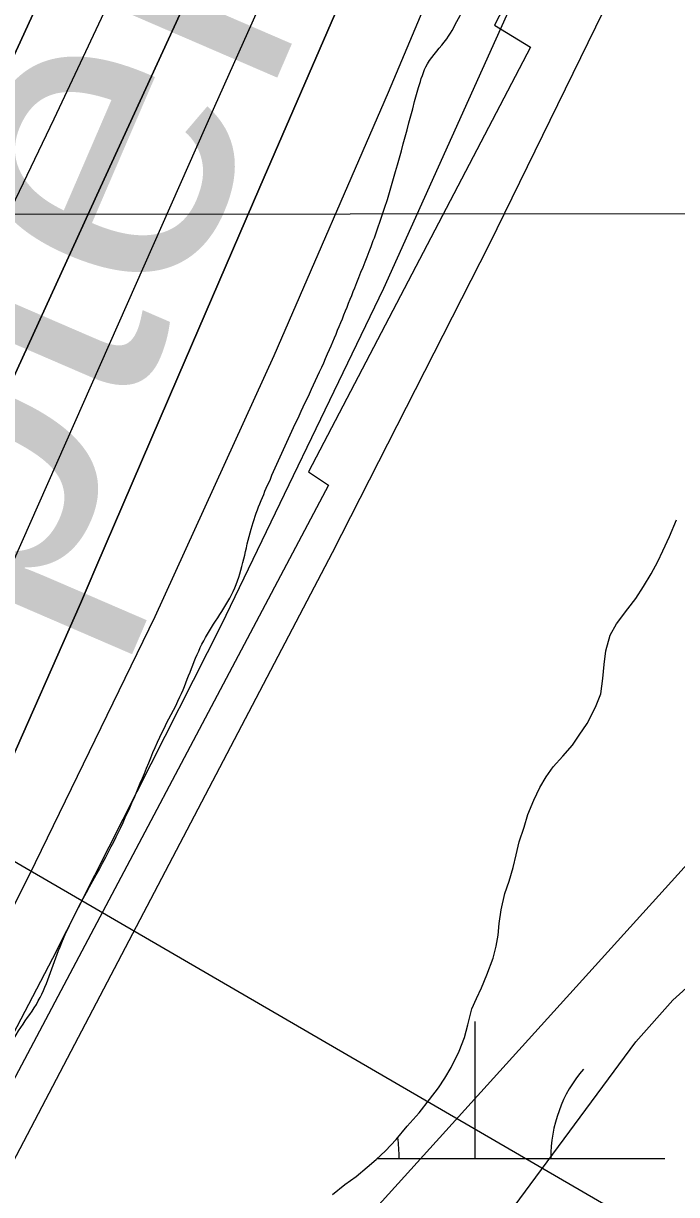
# Model space of a CAD drawing. Extents: x 3297735 to 3335592, y 670436 to 695807.
# Drawn here: x 3321182.4 to 3321354.4, y 690724.1 to 691032.4 of the extents above; entities that cross this region are included whole.
import ezdxf

# ---------------------------------------------------------------- set-up
doc = ezdxf.new("R2010")
doc.units = 0
for name, color, linetype in [('V-GRID-MAJR', 7, 'Continuous'), ('V-RIVR-EDGE', 7, 'Continuous'), ('V-RIVR-IDEN', 7, 'Continuous'), ('V-RIVR-RANG', 7, 'Continuous'), ('V-RRAP-RVMT', 7, 'Continuous'), ('V-TOPO-DPTH', 7, 'Continuous'), ('V-TOPO-MAJR', 7, 'Continuous'), ('V-TOPO-MINR', 7, 'Continuous'), ('V-TOPO-WATR', 7, 'Continuous'), ('V-WETL-SWMP', 7, 'Continuous')]:
    doc.layers.add(name, color=color, linetype=linetype)

msp = doc.modelspace()

# ---------------------------------------------------------------- linework, layer by layer
at = {"layer": 'V-GRID-MAJR'}
msp.add_lwpolyline([(3301853.13, 690965.76), (3302673.49, 690966.23), (3305673.73, 690968.17), (3310110.29, 690971.5), (3313525.52, 690974.42), (3317355.66, 690978.09), (3321058.09, 690982.03), (3323164.54, 690984.43), (3326643.71, 690988.68), (3330122.76, 690993.26), (3332835.9, 690997.06), (3333379.42, 690997.86)], dxfattribs=at)
at = {"layer": 'V-RIVR-EDGE'}
msp.add_spline([(3319721.91, 688607.25), (3319733.2, 688627.78), (3319739.82, 688637.46), (3319746.04, 688644.42), (3319750.72, 688655.27), (3319752.28, 688659.14), (3319762.01, 688671.92), (3319781.47, 688699.79), (3319792.76, 688716.44), (3319801.32, 688726.89), (3319810.26, 688738.11), (3319819.98, 688747.01), (3319825.43, 688754.75), (3319830.49, 688762.88), (3319835.55, 688770.63), (3319840.23, 688780.31), (3319844.52, 688791.16), (3319846.86, 688795.42), (3319851.13, 688797.35), (3319854.24, 688799.66), (3319861.24, 688808.95), (3319869.41, 688820.96), (3319874.87, 688831.03), (3319884.99, 688845.35), (3319893.93, 688856.57), (3319900.54, 688860.82), (3319908.31, 688869.72), (3319918.43, 688881.33), (3319923.49, 688889.46), (3319928.16, 688897.21), (3319932.06, 688904.95), (3319939.44, 688912.69), (3319951.5, 688924.3), (3319955, 688930.88), (3319970.57, 688952.17), (3319976.4, 688958.36), (3319980.68, 688966.5), (3319987.3, 688976.95), (3319991.2, 688986.25), (3319997.81, 688992.82), (3320004.81, 689000.56), (3320006.38, 689006.76), (3320010.27, 689012.96), (3320018.06, 689024.96), (3320025.07, 689035.8), (3320031.68, 689044.71), (3320039.46, 689054.38), (3320044.52, 689060.57), (3320057.73, 689071.4), (3320064.34, 689077.2), (3320070.17, 689082.23), (3320074.45, 689090.36), (3320085.73, 689104.68), (3320093.52, 689116.3), (3320109.84, 689130.22), (3320125, 689144.14), (3320145.59, 689159.99), (3320166.96, 689177), (3320184.06, 689191.31), (3320194.55, 689197.87), (3320205.42, 689204.44), (3320211.64, 689209.85), (3320219.42, 689219.53), (3320234.59, 689238.11), (3320241.98, 689244.68), (3320253.64, 689257.45), (3320273.09, 689279.5), (3320283.99, 689297.32), (3320297.61, 689318.61), (3320312.03, 689344.56), (3320320.21, 689360.83), (3320328.41, 689380.97), (3320333.48, 689394.53), (3320349.85, 689425.9), (3320363.1, 689453.41), (3320368.17, 689465.42), (3320370.9, 689469.67), (3320379.06, 689477.41), (3320388.4, 689489.8), (3320394.62, 689499.09), (3320395.41, 689505.29), (3320397.76, 689513.82), (3320403.21, 689520.78), (3320409.04, 689527.75), (3320417.6, 689536.65), (3320423.43, 689544.39), (3320428.49, 689552.52), (3320431.24, 689564.54), (3320432.02, 689568.03), (3320442.14, 689581.19), (3320451.87, 689595.12), (3320462.77, 689612.93), (3320469.38, 689621.06), (3320477.55, 689631.51), (3320493.51, 689653.19), (3320500.9, 689665.19), (3320506.36, 689674.1), (3320514.54, 689688.82), (3320523.5, 689705.47), (3320534.4, 689723.28), (3320539.06, 689727.15), (3320544.9, 689735.28), (3320551.13, 689744.18), (3320556.58, 689752.7), (3320560.87, 689764.32), (3320568.26, 689774), (3320574.5, 689785.23), (3320578.79, 689794.53), (3320583.07, 689802.27), (3320590.86, 689815.83), (3320602.92, 689833.25), (3320613.43, 689849.12), (3320622.79, 689866.94), (3320636.42, 689890.17), (3320646.93, 689907.21), (3320658.22, 689926.96), (3320664.85, 689940.13), (3320664.87, 689948.66), (3320667.22, 689956.02), (3320676.55, 689968.02), (3320685.11, 689978.08), (3320691.73, 689991.25), (3320701.47, 690006.35), (3320706.14, 690016.04), (3320709.66, 690026.11), (3320715.89, 690035.79), (3320728.33, 690049.33), (3320741.18, 690068.69), (3320754.02, 690086.5), (3320761.81, 690100.44), (3320770.77, 690116.32), (3320777.39, 690127.16), (3320786.73, 690139.93), (3320794.89, 690149.22), (3320800.73, 690155.41), (3320806.18, 690166.26), (3320810.47, 690174), (3320820.98, 690192.59), (3320823.74, 690207.71), (3320829.97, 690218.16), (3320840.87, 690235.59), (3320854.1, 690256.5), (3320864.22, 690271.59), (3320869.28, 690277.01), (3320870.45, 690281.27), (3320876.68, 690289.4), (3320887.57, 690302.95), (3320901.57, 690319.98), (3320912.08, 690333.52), (3320919.47, 690342.43), (3320924.52, 690348.23), (3320932.3, 690356.35), (3320941.26, 690371.46), (3320956.44, 690393.91), (3320969.67, 690415.21), (3320973.57, 690422.57), (3320982.13, 690434.96), (3320987.2, 690444.64), (3320994.21, 690457.03), (3321000.83, 690467.87), (3321008.23, 690481.04), (3321017.97, 690500.02), (3321024.59, 690511.64), (3321030.43, 690518.6), (3321035.5, 690530.22), (3321040.94, 690537.19), (3321055.35, 690559.26), (3321068.58, 690577.84), (3321078.31, 690594.1), (3321086.87, 690605.72), (3321095.82, 690616.94), (3321102.82, 690625.84), (3321107.51, 690637.85), (3321113.34, 690645.6), (3321117.63, 690655.67), (3321123.87, 690670), (3321130.5, 690682.39), (3321142.57, 690701.37), (3321156.19, 690722.28), (3321168.65, 690743.19), (3321171.38, 690749.38), (3321176.05, 690754.41), (3321177.22, 690758.29), (3321181.12, 690767.2), (3321185.79, 690774.17), (3321192.03, 690789.28), (3321204.89, 690814.45), (3321214.25, 690834.98), (3321218.93, 690845.83), (3321223.61, 690855.12), (3321229.85, 690869.85), (3321238.03, 690883.79), (3321242.33, 690899.29), (3321247.41, 690912.46), (3321254.43, 690927.96), (3321263, 690946.55), (3321269.64, 690962.82), (3321273.93, 690973.67), (3321278.23, 690986.07), (3321286.44, 691015.52), (3321288.78, 691021.72), (3321293.84, 691028.3), (3321297.35, 691034.5), (3321303.19, 691045.34), (3321306.32, 691054.64), (3321308.29, 691066.66), (3321310.63, 691073.63), (3321314.52, 691079.44), (3321318.04, 691090.29), (3321320.01, 691103.08), (3321324.31, 691115.87), (3321326.26, 691120.13), (3321332.09, 691125.16), (3321336.76, 691133.68), (3321337.17, 691140.65), (3321337.18, 691146.47), (3321338.37, 691158.49), (3321341.12, 691172.44), (3321349.71, 691192.98), (3321372.69, 691236.35), (3321389.06, 691268.5), (3321398.41, 691284.38), (3321404.65, 691298.32), (3321407.38, 691307.24), (3321407.39, 691310.73), (3321407.79, 691316.15), (3321414.41, 691325.06), (3321416.76, 691334.75), (3321417.94, 691344.05), (3321422.24, 691356.06), (3321434.34, 691385.89), (3321448.39, 691422.7), (3321456.19, 691442.46), (3321462.05, 691458.34), (3321462.85, 691466.87), (3321467.91, 691477.72), (3321474.92, 691488.17), (3321481.15, 691497.85), (3321481.54, 691500.57), (3321489.74, 691519.94), (3321499.87, 691542.02), (3321510.79, 691564.87), (3321521.69, 691581.91), (3321529.1, 691598.18), (3321538.84, 691619.09), (3321550.12, 691632.64), (3321559.06, 691640.76), (3321566.84, 691650.44), (3321566.47, 691655.48), (3321567.25, 691659.74), (3321572.7, 691664.77), (3321581.26, 691676.38), (3321584.38, 691684.91), (3321587.11, 691693.43), (3321593.35, 691706.6), (3321601.92, 691721.7), (3321610.87, 691733.32), (3321617.87, 691739.5), (3321620.99, 691748.8), (3321624.5, 691755), (3321632.28, 691766.23), (3321637.34, 691773.97), (3321638.14, 691784.44), (3321641.66, 691795.29), (3321645.96, 691809.63), (3321651.03, 691820.47), (3321653.37, 691824.35), (3321658.42, 691828.99), (3321665.02, 691832.07), (3321673.18, 691838.64), (3321680.2, 691853.75), (3321683.72, 691866.15), (3321687.24, 691878.94), (3321691.93, 691892.5), (3321697.77, 691904.12), (3321704.38, 691909.54), (3321711, 691920.77), (3321724.23, 691939.74), (3321729.68, 691949.8), (3321733.59, 691959.49), (3321746.04, 691978.85), (3321765.1, 692000.13), (3321767.83, 692005.55), (3321769.01, 692012.53), (3321772.52, 692019.89), (3321782.64, 692034.6), (3321793.52, 692045.43), (3321802.86, 692057.43), (3321811.04, 692071.76), (3321820.77, 692085.31), (3321837.5, 692109.31), (3321852.67, 692125.56), (3321856.95, 692134.47), (3321865.51, 692146.08), (3321874.07, 692158.09), (3321882.62, 692162.33), (3321885.73, 692165.42), (3321887.31, 692179.77), (3321889.66, 692189.46), (3321896.67, 692199.14), (3321906.39, 692208.81), (3321914.56, 692218.87), (3321921.95, 692230.87), (3321931.31, 692249.47), (3321940.25, 692259.91), (3321951.52, 692266.48), (3321951.14, 692271.52), (3321953.48, 692276.17), (3321960.48, 692283.13), (3321960.49, 692288.17), (3321960.5, 692292.05), (3321966.73, 692300.96), (3321976.84, 692312.95), (3321985.4, 692326.12), (3321999.02, 692342.37), (3322004.07, 692347.79), (3322006.8, 692355.15), (3322018.86, 692369.86), (3322032.48, 692387.27), (3322035.98, 692394.25), (3322046.88, 692410.89), (3322053.89, 692419.41), (3322062.45, 692431.8), (3322080.36, 692459.29), (3322099.43, 692486.77), (3322109.15, 692500.71), (3322113.45, 692513.5), (3322120.08, 692527.44), (3322124.37, 692536.35), (3322130.59, 692544.09), (3322144.19, 692555.69), (3322154.3, 692563.42), (3322157.8, 692568.07), (3322157.81, 692573.5), (3322158.99, 692580.09), (3322165.23, 692595.2), (3322169.9, 692601), (3322176.9, 692609.9), (3322181.58, 692618.04), (3322185.48, 692627.33), (3322187.82, 692635.08), (3322190.16, 692638.96), (3322199.11, 692652.12), (3322206.11, 692660.24), (3322215.05, 692669.14), (3322221.67, 692679.21), (3322228.68, 692689.66), (3322230.65, 692701.29), (3322234.15, 692707.1), (3322239.98, 692713.68), (3322240.78, 692721.82), (3322246.62, 692732.28), (3322257.13, 692747.76), (3322269.19, 692761.31), (3322281.64, 692779.5), (3322287.08, 692784.53), (3322289.82, 692793.44), (3322298.4, 692811.26), (3322311.23, 692827.9), (3322325.25, 692849.2), (3322340.82, 692872.04), (3322357.55, 692894.49), (3322366.5, 692909.98), (3322374.67, 692919.27), (3322378.18, 692925.85), (3322378.19, 692932.44), (3322378.2, 692936.32), (3322380.16, 692941.75), (3322387.16, 692950.65), (3322397.3, 692972.73), (3322404.3, 692982.41), (3322407.81, 692990.54), (3322418.32, 693006.42), (3322430.38, 693021.51), (3322439.35, 693040.49), (3322447.92, 693056.37), (3322451.06, 693071.49), (3322451.87, 693088.16), (3322455.41, 693108.32), (3322461.66, 693123.43), (3322462.07, 693131.96), (3322461.33, 693147.08), (3322471.06, 693161.02), (3322480.02, 693177.67), (3322484.71, 693192.01), (3322487.85, 693207.9), (3322490.57, 693210.61), (3322500.3, 693224.93), (3322521.3, 693248.15), (3322539.95, 693264), (3322547.34, 693272.91), (3322550.08, 693282.59), (3322550.88, 693291.9), (3322552.45, 693297.71), (3322564.89, 693311.64), (3322570.72, 693318.61), (3322576.95, 693326.74), (3322580.47, 693340.69), (3322590.2, 693351.91), (3322600.3, 693359.25), (3322603.79, 693359.25), (3322609.2, 693353.42), (3322618.52, 693357.27), (3322625.13, 693363.85), (3322634.47, 693378.56), (3322653.93, 693404.88), (3322678.44, 693438.95), (3322692.84, 693458.69), (3322701, 693465.26), (3322708.76, 693467.96), (3322714.21, 693474.54), (3322719.66, 693481.51), (3322729.79, 693501.26), (3322740.68, 693515.19), (3322746.53, 693526.81), (3322752.77, 693541.92), (3322764.43, 693554.69), (3322769.49, 693562.82), (3322774.19, 693578.71), (3322781.2, 693591.1), (3322787.42, 693598.84), (3322795.21, 693610.46), (3322799.12, 693622.47), (3322801.47, 693634.49), (3322804.6, 693643.4), (3322808.49, 693648.82), (3322813.15, 693654.23), (3322817.07, 693670.51), (3322820.98, 693684.08), (3322828, 693699.57), (3322828.79, 693704.61), (3322829.58, 693711.2), (3322831.15, 693715.46), (3322838.93, 693727.85), (3322846.35, 693746.06), (3322854.15, 693763.88), (3322858.81, 693768.14), (3322865.03, 693775.88), (3322871.27, 693789.05), (3322877.11, 693797.95), (3322877.51, 693803.38), (3322881.8, 693810.74), (3322885.32, 693822.75), (3322886.52, 693837.48), (3322887.31, 693846.79), (3322888.49, 693852.22), (3322893.57, 693866.16), (3322903.7, 693885.14), (3322914.59, 693899.85), (3322916.94, 693906.83), (3322916.96, 693914.97), (3322915.81, 693921.56), (3322917, 693934.75), (3322920.53, 693950.25), (3322928.35, 693973.5), (3322938.09, 693991.7), (3322943.16, 694004.1), (3322945.88, 694005.64), (3322947.06, 694014.95), (3322947.71, 694018)], degree=3, dxfattribs=at)
at = {"layer": 'V-RIVR-RANG'}
msp.add_line((3321713.44, 690502.03), (3320692.94, 691094.47), dxfattribs=at)
at = {"layer": 'V-RRAP-RVMT'}
for p, q in [((3321365.67, 691147.46), (3321306.43, 691031.96)), ((3321306.43, 691031.96), (3321315.9, 691026.12)), ((3321315.9, 691026.12), (3321257.42, 690914.34)), ((3321257.42, 690914.34), (3321262.73, 690910.81)), ((3321262.73, 690910.81), (3321137.51, 690674.47))]:
    msp.add_line(p, q, dxfattribs=at)
at = {"layer": 'V-TOPO-DPTH'}
for points in [[(3321243.91, 691079.12), (3321202.67, 690989.28), (3321161.52, 690899.41), (3321050.3, 690656.05), (3321044.24, 690643.15), (3321038, 690630.34), (3321031.49, 690617.66), (3321024.81, 690605.08), (3321017.88, 690592.63), (3321010.79, 690580.26), (3321003.49, 690568.02), (3320996.04, 690555.87), (3320641.24, 689989.03)], [(3320641.24, 689989.03), (3320996.04, 690555.87), (3321003.49, 690568.02), (3321010.79, 690580.26), (3321017.88, 690592.63), (3321024.81, 690605.08), (3321031.49, 690617.66), (3321038, 690630.34), (3321044.24, 690643.15), (3321050.3, 690656.05), (3321161.52, 690899.41), (3321202.67, 690989.28), (3321243.91, 691079.12)], [(3320602.09, 689985.35), (3320612.88, 690001.99), (3320623.6, 690018.68), (3320634.17, 690035.47), (3320644.61, 690052.33), (3320654.88, 690069.3), (3320665.01, 690086.34), (3320973.59, 690611.66), (3320985.58, 690632.54), (3320997.31, 690653.57), (3321008.64, 690674.81), (3321019.69, 690696.21), (3321068.68, 690793.27), (3321103.57, 690863.53), (3321137.84, 690934.08), (3321171.18, 691005.07), (3321203.9, 691076.36)], [(3321203.9, 691076.36), (3321171.18, 691005.07), (3321137.84, 690934.08), (3321103.57, 690863.53), (3321068.68, 690793.27), (3321019.69, 690696.21), (3321008.64, 690674.81), (3320997.31, 690653.57), (3320985.58, 690632.54), (3320973.59, 690611.66), (3320665.01, 690086.34), (3320654.88, 690069.3), (3320644.61, 690052.33), (3320634.17, 690035.47), (3320623.6, 690018.68), (3320612.88, 690001.99), (3320602.09, 689985.35)], [(3320691.48, 689952.5), (3320721.55, 689999.29), (3320740.68, 690029.26), (3320759.69, 690059.31), (3320778.53, 690089.47), (3320797.26, 690119.7), (3321062.75, 690551.2), (3321077.39, 690575.56), (3321091.68, 690600.11), (3321105.45, 690624.96), (3321118.88, 690650.01), (3321190.14, 690786.3), (3321234.53, 690874.11), (3321277.29, 690962.68), (3321317.63, 691052.37)], [(3321266.33, 691039.31), (3321244.64, 690989.3), (3321223.04, 690939.25), (3321201.49, 690889.18), (3321197.43, 690879.72), (3321177.45, 690834.6), (3321156.79, 690789.8), (3321135.11, 690745.49), (3321112.75, 690701.5), (3321079.77, 690638.42), (3321073.27, 690626.28), (3321066.61, 690614.23), (3321059.71, 690602.31), (3321052.65, 690590.49), (3320983.6, 690477.36), (3320941.71, 690409.15), (3320899.57, 690341.1), (3320857.07, 690273.28), (3320814.31, 690205.62), (3320683.24, 689999.44), (3320669.16, 689977.35)], [(3321266.33, 691039.31), (3321244.64, 690989.3), (3321223.04, 690939.25), (3321201.49, 690889.18), (3321197.43, 690879.72), (3321177.45, 690834.6), (3321156.79, 690789.8), (3321135.11, 690745.49), (3321112.75, 690701.5), (3321079.77, 690638.42), (3321073.27, 690626.28), (3321066.61, 690614.23), (3321059.71, 690602.31), (3321052.65, 690590.49), (3320983.6, 690477.36), (3320941.71, 690409.15), (3320899.57, 690341.1), (3320857.07, 690273.28), (3320814.31, 690205.62), (3320683.24, 689999.44), (3320669.16, 689977.35)]]:
    msp.add_lwpolyline(points, dxfattribs=at)
at = {"layer": 'V-TOPO-MAJR'}
msp.add_lwpolyline([(3321173.39, 690531.96), (3321184.23, 690547.74), (3321195.32, 690563.35), (3321206.57, 690578.84), (3321343.66, 690764.3), (3321353.39, 690775.3), (3321364.13, 690784.96), (3321376.38, 690792.63), (3321389.63, 690798.96), (3321398.55, 690798.65), (3321405.2, 690795.89), (3321408.46, 690789.48), (3321409.46, 690780.61), (3321347.07, 690563.71), (3321345.04, 690556.74), (3321342.97, 690549.78), (3321340.85, 690542.83)], dxfattribs=at)
at = {"layer": 'V-TOPO-MINR'}
for points in [[(3320741.56, 689941.86), (3321014.94, 690366.99), (3321036.77, 690400.77), (3321058.69, 690434.48), (3321080.75, 690468.1), (3321102.92, 690501.66), (3321103.07, 690501.88), (3321125.52, 690535.07), (3321148.37, 690567.98), (3321171.8, 690600.48), (3321195.63, 690632.7), (3321736.4, 691230.1)], [(3320621.95, 689984.13), (3320688.75, 690091.22), (3320724.21, 690148.72), (3320759.27, 690206.46), (3320793.72, 690264.57), (3320827.77, 690322.91), (3320980.39, 690587.6), (3320996.52, 690616.21), (3321012.27, 690645.02), (3321027.45, 690674.13), (3321042.27, 690703.44), (3321102.5, 690825.58), (3321146.75, 690916.29), (3321190.48, 691007.26), (3321233.41, 691098.6)], [(3320687.33, 689976.19), (3320705.74, 690004.94), (3320748.85, 690072.34), (3320788.62, 690134.9), (3320828.15, 690197.62), (3320867.32, 690260.57), (3320906.24, 690323.66), (3321057.72, 690570.83), (3321068.56, 690588.93), (3321079.15, 690607.17), (3321089.36, 690625.62), (3321099.33, 690644.21), (3321149.85, 690740.85), (3321184.02, 690808.27), (3321217.06, 690876.23), (3321248.38, 690945), (3321278.56, 691014.3), (3321312.96, 691096.11)], [(3320641.24, 689989.03), (3320996.04, 690555.87), (3321003.49, 690568.02), (3321010.79, 690580.26), (3321017.88, 690592.63), (3321024.81, 690605.08), (3321031.49, 690617.66), (3321038, 690630.34), (3321044.24, 690643.15), (3321050.3, 690656.05), (3321161.52, 690899.41), (3321202.67, 690989.28), (3321243.91, 691079.12)], [(3320651.79, 689978.43), (3320661.74, 689994.15), (3320933.79, 690425.48), (3320954.15, 690457.93), (3320974.39, 690490.44), (3320994.47, 690523.05), (3321014.45, 690555.73), (3321047.54, 690610.17), (3321050.83, 690615.71), (3321054.05, 690621.3), (3321057.17, 690626.94), (3321060.21, 690632.62), (3321075.65, 690662.15), (3321086.14, 690682.73), (3321096.34, 690703.45), (3321106.11, 690724.37), (3321115.6, 690745.43), (3321119.1, 690753.43), (3321130.14, 690778.59), (3321141.2, 690803.74), (3321152.29, 690828.87), (3321163.4, 690854), (3321232.78, 691010.58), (3321264.09, 691080.67)], [(3320602.09, 689985.35), (3320612.88, 690001.99), (3320623.6, 690018.68), (3320634.17, 690035.47), (3320644.61, 690052.33), (3320654.88, 690069.3), (3320665.01, 690086.34), (3320973.59, 690611.66), (3320985.58, 690632.54), (3320997.31, 690653.57), (3321008.64, 690674.81), (3321019.69, 690696.21), (3321068.68, 690793.27), (3321103.57, 690863.53), (3321137.84, 690934.08), (3321171.18, 691005.07), (3321203.9, 691076.36)], [(3320731.02, 689982.68), (3320741.99, 689999.94), (3320752.83, 690017.29), (3320763.59, 690034.68), (3321068.13, 690530.57), (3321086.7, 690561.51), (3321104.85, 690592.7), (3321122.36, 690624.25), (3321139.44, 690656.04), (3321263.75, 690893.08), (3321305.12, 690974.32), (3321345.16, 691056.19)], [(3320691.48, 689952.5), (3320721.55, 689999.29), (3320740.68, 690029.26), (3320759.69, 690059.31), (3320778.53, 690089.47), (3320797.26, 690119.7), (3321062.75, 690551.2), (3321077.39, 690575.56), (3321091.68, 690600.11), (3321105.45, 690624.96), (3321118.88, 690650.01), (3321190.14, 690786.3), (3321234.53, 690874.11), (3321277.29, 690962.68), (3321317.63, 691052.37)]]:
    msp.add_lwpolyline(points, dxfattribs=at)
at = {"layer": 'V-TOPO-WATR'}
msp.add_lwpolyline([(3320669.16, 689977.35), (3320683.24, 689999.44), (3320814.31, 690205.62), (3320857.07, 690273.28), (3320899.57, 690341.1), (3320941.71, 690409.15), (3320983.6, 690477.36), (3321052.65, 690590.49), (3321059.71, 690602.31), (3321066.61, 690614.23), (3321073.27, 690626.28), (3321079.77, 690638.42), (3321112.75, 690701.5), (3321135.11, 690745.49), (3321156.79, 690789.8), (3321177.45, 690834.6), (3321197.43, 690879.72), (3321201.49, 690889.18), (3321223.04, 690939.25), (3321244.64, 690989.3), (3321266.33, 691039.31)], dxfattribs=at)
at = {"layer": 'V-WETL-SWMP'}
for p, q in [((3321352.51, 690897.35), (3321354.38, 690901.75)), ((3321350.79, 690893.53), (3321352.51, 690897.35)), ((3321349.46, 690890.71), (3321350.79, 690893.53)), ((3321347.65, 690887.46), (3321349.46, 690890.71)), ((3321345.67, 690884.13), (3321347.65, 690887.46)), ((3321343.61, 690881.04), (3321345.67, 690884.13)), ((3321341.53, 690878.28), (3321343.61, 690881.04)), ((3321338.58, 690874.35), (3321341.53, 690878.28)), ((3321336.85, 690871.35), (3321338.58, 690874.35)), ((3321335.79, 690867.21), (3321336.85, 690871.35)), ((3321335.3, 690863.59), (3321335.79, 690867.21)), ((3321334.98, 690859.96), (3321335.3, 690863.59)), ((3321334.41, 690855.92), (3321334.98, 690859.96)), ((3321333.02, 690852.36), (3321334.41, 690855.92)), ((3321330.82, 690848.11), (3321333.02, 690852.36)), ((3321328.75, 690845.02), (3321330.82, 690848.11)), ((3321327.01, 690842.44), (3321328.75, 690845.02)), ((3321324.44, 690839.5), (3321327.01, 690842.44)), ((3321321.88, 690836.65), (3321324.44, 690839.5)), ((3321320.05, 690834.06), (3321321.88, 690836.65)), ((3321318.39, 690831.22), (3321320.05, 690834.06)), ((3321316.75, 690827.9), (3321318.39, 690831.22)), ((3321315.19, 690824.16), (3321316.75, 690827.9)), ((3321314.28, 690820.85), (3321315.19, 690824.16)), ((3321312.97, 690816.96), (3321314.28, 690820.85)), ((3321312.15, 690813.57), (3321312.97, 690816.96)), ((3321311.33, 690810.18), (3321312.15, 690813.57)), ((3321310.26, 690806.62), (3321311.33, 690810.18)), ((3321309.19, 690803.31), (3321310.26, 690806.62)), ((3321308.22, 690799.02), (3321309.19, 690803.31)), ((3321307.64, 690795.47), (3321308.22, 690799.02)), ((3321307.39, 690792.42), (3321307.64, 690795.47)), ((3321306.88, 690789.45), (3321307.39, 690792.42)), ((3321306.05, 690786.31), (3321306.88, 690789.45)), ((3321304.43, 690781.92), (3321306.05, 690786.31)), ((3321303.03, 690778.51), (3321304.43, 690781.92)), ((3321301.7, 690775.69), (3321303.03, 690778.51)), ((3321300.45, 690772.95), (3321301.7, 690775.69)), ((3321299.39, 690768.81), (3321300.45, 690772.95)), ((3321298.49, 690765.42), (3321299.39, 690768.81)), ((3321301.3, 690733.63), (3321301.3, 690769.63)), ((3321297.17, 690761.86), (3321298.49, 690765.42)), ((3321295.06, 690757.53), (3321297.17, 690761.86)), ((3321293.39, 690754.78), (3321295.06, 690757.53)), ((3321289.34, 690749.1), (3321291.65, 690752.2)), ((3321291.65, 690752.2), (3321293.39, 690754.78)), ((3321286.63, 690745.59), (3321289.34, 690749.1)), ((3321283.42, 690742.06), (3321286.63, 690745.59)), ((3321280.54, 690738.62), (3321283.42, 690742.06)), ((3321277.74, 690735.6), (3321280.54, 690738.62)), ((3321275.24, 690733.32), (3321277.74, 690735.6)), ((3321270.01, 690728.84), (3321272.91, 690731.29)), ((3321272.91, 690731.29), (3321275.24, 690733.32)), ((3321275.59, 690733.63), (3321351.3, 690733.63)), ((3321267.02, 690726.72), (3321270.01, 690728.84)), ((3321263.79, 690724.09), (3321267.02, 690726.72))]:
    msp.add_line(p, q, dxfattribs=at)
for centre, start, end in [((3321356.54, 690734.11), 139.2282, 180.7718), ((3321246.06, 690734.11), 359.2282, 8.1505)]:
    msp.add_arc(centre, 35.25, start, end, dxfattribs=at)

# ---------------------------------------------------------------- texts
at = {"layer": 'V-RIVR-IDEN'}
msp.add_text('September', height=83, rotation=66.6565, dxfattribs=at).set_placement((3321131.25, 690744.75))

doc.saveas('drawing.dxf')
